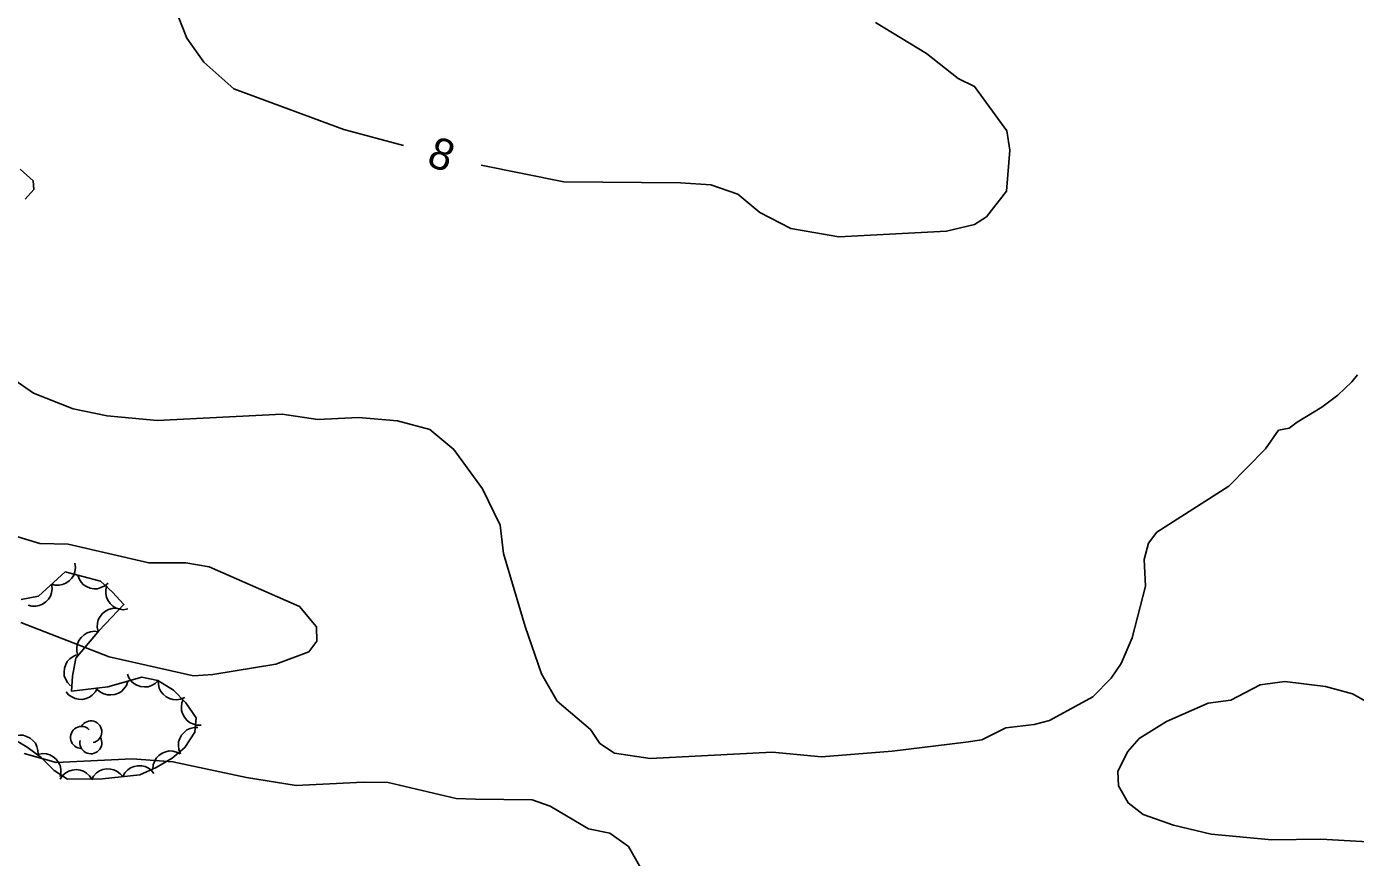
# Model space of a CAD drawing. Extents: x 336540 to 340074, y 5572036 to 5573747.
# Drawn here: x 336893.1 to 337020.3, y 5572876.8 to 5572956.3 of the extents above; entities that cross this region are included whole.
import ezdxf

# ---------------------------------------------------------------- set-up
doc = ezdxf.new("R2010")
doc.units = 0
doc.layers.add('Niveau 2', color=7, linetype='Continuous')
doc.layers.add('Niveau 44', color=7, linetype='Continuous')

msp = doc.modelspace()

# ---------------------------------------------------------------- linework, layer by layer
at = {"layer": 'Niveau 2'}
for points in [[(336907.3, 5572958.21), (336908.48, 5572955.21), (336910.11, 5572952.92), (336912.96, 5572950.36), (336923.49, 5572946.47), (336929.21, 5572944.95)], [(336936.64, 5572943.07), (336944.56, 5572941.47), (336955.73, 5572941.36), (336958.61, 5572941.17), (336961.2, 5572940.27), (336963.32, 5572938.53), (336966.27, 5572936.98), (336970.88, 5572936.21), (336981.18, 5572936.74), (336983.85, 5572937.38), (336984.99, 5572938.12), (336986.9, 5572940.58), (336987.22, 5572944.5), (336986.95, 5572946.36), (336983.86, 5572950.61), (336982.29, 5572951.36), (336979.27, 5572953.77), (336974.39, 5572956.73)], [(336893.02, 5572939.81), (336893.82, 5572940.73), (336893.78, 5572941.57), (336892.54, 5572942.68)], [(336936.77, 5572912.07), (336934.03, 5572915.83), (336931.72, 5572917.74), (336928.63, 5572918.59), (336924.9, 5572918.9), (336921.02, 5572918.7), (336917.61, 5572919.22), (336905.63, 5572918.6), (336900.85, 5572919.04), (336897.61, 5572919.72), (336893.8, 5572921.21), (336887.67, 5572925.48)], [(337020.5, 5572922.99), (337019.95, 5572922.3), (337018.63, 5572921.03), (337017.08, 5572919.87), (337014.74, 5572918.46), (337013.97, 5572917.88), (337012.95, 5572917.67), (337011.69, 5572915.9), (337008.18, 5572912.33), (337001.29, 5572907.9), (337000.5, 5572906.85), (337000.08, 5572905.3), (337000.21, 5572902.75), (336998.95, 5572897.79), (336997.89, 5572895.34), (336996.93, 5572893.93), (336995.17, 5572892.14), (336991.04, 5572889.89), (336989.55, 5572889.48), (336986.85, 5572889.18), (336984.54, 5572888.04), (336983.03, 5572887.79), (336975.98, 5572886.94), (336969.22, 5572886.4), (336964.48, 5572886.85), (336952.83, 5572886.25), (336949.41, 5572886.76), (336948.01, 5572887.69), (336947.09, 5572889.01), (336943.91, 5572891.73), (336942.43, 5572894.36), (336940.84, 5572898.87), (336938.79, 5572905.88), (336938.47, 5572908.57), (336936.77, 5572912.07)], [(336892.58, 5572899.26), (336901.05, 5572895.97), (336909.1, 5572894.17), (336910.96, 5572894.27), (336916.99, 5572895.26), (336920.15, 5572896.44), (336920.93, 5572897.48), (336920.87, 5572898.85), (336919.26, 5572900.81), (336910.6, 5572904.6), (336908.37, 5572904.98), (336904.83, 5572904.98), (336897.11, 5572906.78), (336894.41, 5572906.82), (336892, 5572907.55)], [(337023.14, 5572878.16), (337017.01, 5572878.51), (337012.29, 5572878.45), (337006.51, 5572879), (337002.91, 5572879.84), (336999.98, 5572880.87), (336998.57, 5572881.99), (336997.62, 5572883.62), (336997.56, 5572884.98), (336998.49, 5572886.89), (336999.6, 5572888.15), (337002.23, 5572889.78), (337006.21, 5572891.53), (337008.38, 5572891.81), (337011.19, 5572893.3), (337013.54, 5572893.61), (337017.45, 5572893.12), (337020.03, 5572892.43), (337021.41, 5572891.65)], [(336892.9, 5572886.72), (336895.98, 5572885.86), (336903.25, 5572886.22), (336907.14, 5572885.92), (336914.17, 5572884.42), (336918.94, 5572883.66), (336925.36, 5572883.98), (336927.73, 5572883.93), (336934.25, 5572882.41), (336936.11, 5572882.33)], [(336936.11, 5572882.33), (336941.52, 5572882.27), (336943.24, 5572881.68), (336946.9, 5572879.49), (336948.97, 5572879.1), (336950.73, 5572877.82), (336952.58, 5572874.55)]]:
    msp.add_lwpolyline(points, dxfattribs=at)
at = {"layer": 'Niveau 44'}
for points in [[(336897.76, 5572904.93), (336897.81, 5572904.52), (336897.75, 5572904.12), (336897.65, 5572903.8), (336897.46, 5572903.51), (336897.21, 5572903.24), (336896.89, 5572903.03), (336896.59, 5572902.89), (336896.24, 5572902.83), (336895.87, 5572902.84), (336895.52, 5572902.93)], [(336891.7, 5572888.23), (336893.19, 5572887.31), (336894.55, 5572886.32), (336895.78, 5572885.08), (336897.07, 5572884.26), (336900.39, 5572884.3), (336903.98, 5572884.67), (336905.54, 5572885.38), (336907.06, 5572886.26), (336908.27, 5572887.29), (336909.23, 5572888.75), (336909.37, 5572890.13), (336908.37, 5572891.57), (336907.19, 5572892.77), (336905.71, 5572893.71), (336904.17, 5572894.02), (336900.92, 5572893.1), (336897.44, 5572892.68), (336897.53, 5572894.13), (336897.86, 5572895.85), (336900.08, 5572898.49), (336902.45, 5572900.98), (336901.36, 5572902.17), (336900.22, 5572903.23), (336896.83, 5572904.1), (336894.27, 5572901.8), (336892.63, 5572901.47)], [(336900.94, 5572903.04), (336900.63, 5572902.77), (336900.26, 5572902.6), (336899.94, 5572902.5), (336899.59, 5572902.5), (336899.23, 5572902.56), (336898.88, 5572902.72), (336898.6, 5572902.88), (336898.36, 5572903.14), (336898.16, 5572903.45), (336898.04, 5572903.79)], [(336895.52, 5572902.93), (336895.58, 5572902.51), (336895.52, 5572902.11), (336895.42, 5572901.8), (336895.23, 5572901.5), (336894.98, 5572901.23), (336894.65, 5572901.03), (336894.36, 5572900.88), (336894.01, 5572900.83), (336893.64, 5572900.84), (336893.29, 5572900.92)], [(336902.84, 5572900.56), (336902.43, 5572900.49), (336902.02, 5572900.55), (336901.71, 5572900.65), (336901.41, 5572900.84), (336901.14, 5572901.09), (336900.93, 5572901.41), (336900.78, 5572901.7), (336900.73, 5572902.05), (336900.73, 5572902.42), (336900.81, 5572902.77)], [(336899.99, 5572898.39), (336899.9, 5572898.8), (336899.93, 5572899.2), (336900, 5572899.53), (336900.17, 5572899.84), (336900.4, 5572900.12), (336900.7, 5572900.35), (336900.99, 5572900.52), (336901.33, 5572900.6), (336901.7, 5572900.62), (336902.05, 5572900.56)], [(336898.06, 5572896.09), (336897.95, 5572896.49), (336897.95, 5572896.9), (336898, 5572897.22), (336898.15, 5572897.54), (336898.37, 5572897.84), (336898.66, 5572898.09), (336898.93, 5572898.28), (336899.27, 5572898.38), (336899.63, 5572898.42), (336899.99, 5572898.38)], [(336897.35, 5572893.21), (336897.06, 5572893.51), (336896.87, 5572893.86), (336896.75, 5572894.17), (336896.73, 5572894.52), (336896.76, 5572894.89), (336896.9, 5572895.25), (336897.04, 5572895.54), (336897.29, 5572895.79), (336897.59, 5572896.01), (336897.92, 5572896.16)], [(336905.74, 5572893.7), (336905.44, 5572893.41), (336905.08, 5572893.22), (336904.77, 5572893.11), (336904.42, 5572893.09), (336904.05, 5572893.13), (336903.69, 5572893.27), (336903.4, 5572893.42), (336903.15, 5572893.66), (336902.94, 5572893.96), (336902.8, 5572894.3)], [(336899.91, 5572892.98), (336899.72, 5572892.61), (336899.43, 5572892.31), (336899.17, 5572892.11), (336898.85, 5572891.98), (336898.48, 5572891.9), (336898.1, 5572891.92), (336897.78, 5572891.97), (336897.46, 5572892.13), (336897.16, 5572892.35), (336896.93, 5572892.62)], [(336902.82, 5572893.64), (336902.69, 5572893.24), (336902.46, 5572892.91), (336902.23, 5572892.67), (336901.93, 5572892.49), (336901.59, 5572892.36), (336901.2, 5572892.32), (336900.88, 5572892.32), (336900.54, 5572892.42), (336900.21, 5572892.59), (336899.94, 5572892.82)], [(336908.27, 5572892.09), (336907.88, 5572891.92), (336907.48, 5572891.87), (336907.15, 5572891.88), (336906.82, 5572891.98), (336906.49, 5572892.15), (336906.2, 5572892.41), (336905.98, 5572892.65), (336905.84, 5572892.98), (336905.75, 5572893.33), (336905.74, 5572893.69)], [(336909.85, 5572889.44), (336909.43, 5572889.43), (336909.04, 5572889.55), (336908.74, 5572889.68), (336908.47, 5572889.91), (336908.24, 5572890.19), (336908.07, 5572890.54), (336907.97, 5572890.85), (336907.96, 5572891.2), (336908.01, 5572891.57), (336908.14, 5572891.9)], [(336907.88, 5572886.7), (336907.72, 5572887.09), (336907.68, 5572887.49), (336907.69, 5572887.82), (336907.8, 5572888.15), (336907.98, 5572888.48), (336908.24, 5572888.76), (336908.49, 5572888.97), (336908.81, 5572889.11), (336909.17, 5572889.2), (336909.53, 5572889.21)], [(336891.69, 5572888.23), (336892.07, 5572888.41), (336892.48, 5572888.46), (336892.81, 5572888.46), (336893.14, 5572888.35), (336893.47, 5572888.19), (336893.76, 5572887.94), (336893.98, 5572887.7), (336894.13, 5572887.38), (336894.23, 5572887.02), (336894.24, 5572886.66)], [(336894.24, 5572886.63), (336894.65, 5572886.71), (336895.05, 5572886.67), (336895.37, 5572886.59), (336895.68, 5572886.41), (336895.96, 5572886.17), (336896.18, 5572885.86), (336896.34, 5572885.57), (336896.41, 5572885.23), (336896.42, 5572884.86), (336896.35, 5572884.5)], [(336905.23, 5572885.2), (336905.26, 5572885.62), (336905.4, 5572886), (336905.56, 5572886.29), (336905.81, 5572886.53), (336906.11, 5572886.75), (336906.47, 5572886.88), (336906.79, 5572886.96), (336907.14, 5572886.94), (336907.5, 5572886.86), (336907.82, 5572886.7)], [(336902.34, 5572884.5), (336902.54, 5572884.87), (336902.83, 5572885.16), (336903.09, 5572885.36), (336903.42, 5572885.48), (336903.78, 5572885.55), (336904.16, 5572885.53), (336904.49, 5572885.47), (336904.8, 5572885.31), (336905.09, 5572885.08), (336905.33, 5572884.81)], [(336896.35, 5572884.25), (336896.58, 5572884.6), (336896.9, 5572884.86), (336897.18, 5572885.04), (336897.51, 5572885.13), (336897.88, 5572885.17), (336898.26, 5572885.11), (336898.58, 5572885.02), (336898.87, 5572884.83), (336899.15, 5572884.58), (336899.35, 5572884.29)], [(336899.36, 5572884.19), (336899.55, 5572884.56), (336899.84, 5572884.85), (336900.11, 5572885.05), (336900.43, 5572885.17), (336900.8, 5572885.24), (336901.18, 5572885.22), (336901.5, 5572885.16), (336901.81, 5572885), (336902.11, 5572884.78), (336902.34, 5572884.5)]]:
    msp.add_lwpolyline(points, dxfattribs=at)
for centre, start, end in [((336898.39, 5572888.26), 44.1154, 269.804), ((336899.29, 5572888.79), 282.2692, 149.7263), ((336899.29, 5572887.74), 166.9369, 29.6212)]:
    msp.add_arc(centre, 1.05, start, end, dxfattribs=at)

# ---------------------------------------------------------------- texts
at = {"layer": 'Niveau 2'}
msp.add_text('8', height=3, rotation=340.0597, dxfattribs=at).set_placement((336931.3, 5572943.09))

doc.saveas('drawing.dxf')
